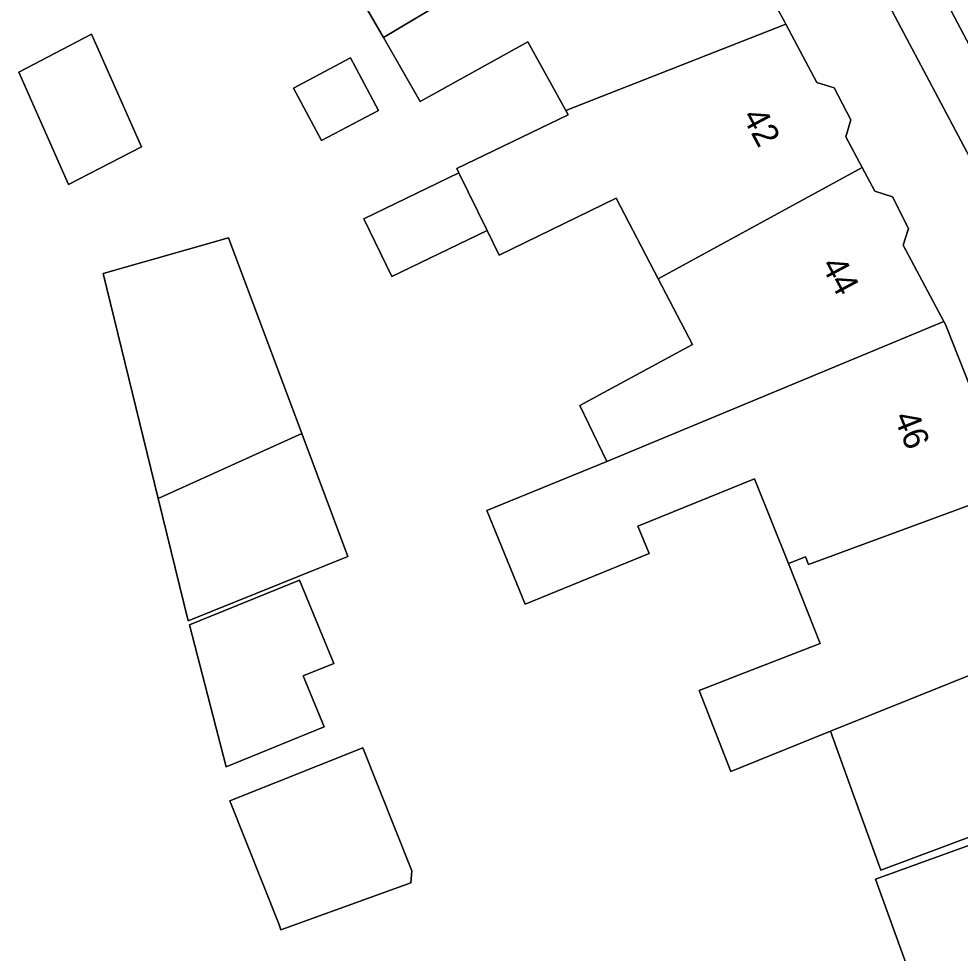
# Model space of a CAD drawing. Extents: x 159262 to 160143, y 383399 to 384319.
# Drawn here: x 159541.24 to 159578.85, y 384120.55 to 384157.87 of the extents above; entities that cross this region are included whole.
import ezdxf

# ---------------------------------------------------------------- set-up
doc = ezdxf.new("R2010")
doc.units = 0
for name, color, linetype in [('IMGEO_Erf', 7, 'Continuous'), ('IMGEO_Groenvoorziening', 7, 'Continuous'), ('IMGEO_Pand', 7, 'Continuous'), ('IMGEO_Pand_nummerreeks', 7, 'Continuous'), ('IMGEO_Voetpad_open', 7, 'Continuous')]:
    doc.layers.add(name, color=color, linetype=linetype)

msp = doc.modelspace()

# ---------------------------------------------------------------- linework, layer by layer
at = {"layer": 'IMGEO_Erf'}
for points in [[(159581.986, 384147.144), (159575.782, 384158.842), (159571.612, 384166.491), (159568.655, 384171.419), (159565.962, 384175.916), (159562.104, 384182.378), (159558.999, 384187.571), (159555.416, 384193.432), (159551.354, 384200.029), (159548.142, 384204.946)], [(159571.984, 384136.111), (159570.632, 384139.505), (159565.976, 384137.604), (159566.418, 384136.521), (159561.465, 384134.499), (159559.938, 384138.24), (159564.727, 384140.195), (159563.653, 384142.424), (159568.152, 384144.865), (159566.779, 384147.493), (159565.099, 384150.708), (159560.427, 384148.436), (159559.949, 384149.412), (159556.148, 384147.576), (159555.021, 384149.879), (159558.823, 384151.715), (159558.736, 384151.892), (159563.188, 384154.042), (159563.094, 384154.212), (159561.581, 384156.959), (159557.28, 384154.57), (159555.81, 384157.12), (159554.069, 384160.142)], [(159571.239, 384158.832), (159571.828, 384157.764), (159571.885, 384157.656), (159573.121, 384155.329), (159573.806, 384155.119), (159574.484, 384153.84), (159574.275, 384153.158), (159574.928, 384151.928), (159575.43, 384150.982), (159576.137, 384150.757), (159576.785, 384149.503), (159576.571, 384148.834), (159578.192, 384145.784), (159578.259, 384145.658), (159579.328, 384142.968)], [(159583.466, 384118.241), (159582.419, 384121.129), (159577.028, 384119.174), (159575.458, 384123.504), (159580.991, 384125.511), (159581.306, 384124.642), (159585.083, 384126.012), (159587.901, 384127.032), (159589.78, 384127.716), (159589.284, 384129.067), (159587.406, 384128.377), (159580.952, 384125.837), (159575.677, 384123.867), (159574.559, 384126.949), (159573.665, 384129.415), (159571.228, 384128.435), (159569.685, 384127.815), (159568.424, 384131.041), (159570.292, 384131.771), (159573.252, 384132.928), (159571.984, 384136.111)]]:
    msp.add_lwpolyline(points, dxfattribs=at)
for points in [[(159544.153, 384157.255), (159546.14, 384152.762), (159543.231, 384151.249), (159541.244, 384155.743)], [(159554.488, 384156.314), (159555.606, 384154.213), (159553.338, 384153.008), (159552.221, 384155.108)], [(159544.615, 384147.702), (159549.618, 384149.118), (159552.544, 384141.308), (159554.385, 384136.395), (159548.008, 384133.826), (159546.814, 384138.712)], [(159552.461, 384135.457), (159553.821, 384132.126), (159552.608, 384131.63), (159553.44, 384129.594), (159549.52, 384127.998), (159548.06, 384133.661)], [(159549.679, 384126.643), (159554.988, 384128.755), (159556.943, 384123.841), (159556.901, 384123.365), (159551.716, 384121.485), (159551.634, 384121.729)]]:
    msp.add_lwpolyline(points, close=True, dxfattribs=at)
at = {"layer": 'IMGEO_Groenvoorziening'}
msp.add_lwpolyline([(159579.405, 384163.548), (159578.823, 384163.307), (159578.16, 384163.006), (159575.776, 384167.632), (159573.949, 384166.6), (159577.149, 384160.722), (159580.919, 384153.585), (159584.536, 384155.493), (159584.321, 384156.2), (159583.937, 384157.465), (159582.301, 384160.646), (159582.957, 384160.97)], dxfattribs=at)
at = {"layer": 'IMGEO_Pand'}
for points in [[(159568.13, 384164.475), (159567.99, 384164.729), (159566.588, 384167.079), (159566.76, 384167.803), (159565.931, 384169.148), (159565.258, 384169.309), (159564.679, 384170.277), (159556.656, 384165.394), (159558.309, 384162.58), (159554.069, 384160.142), (159555.81, 384157.12)], [(159568.13, 384164.475), (159555.81, 384157.12), (159557.28, 384154.57), (159561.581, 384156.959), (159563.094, 384154.212), (159571.885, 384157.656), (159571.828, 384157.764), (159571.239, 384158.832), (159571.444, 384159.537), (159570.61, 384161.053), (159569.902, 384161.259)], [(159574.275, 384153.158), (159574.484, 384153.84), (159573.806, 384155.119), (159573.121, 384155.329), (159571.885, 384157.656), (159563.094, 384154.212), (159563.188, 384154.042), (159558.736, 384151.892), (159558.823, 384151.715), (159559.949, 384149.412), (159560.427, 384148.436), (159565.099, 384150.708), (159566.779, 384147.493), (159574.928, 384151.928)], [(159541.244, 384155.743), (159543.231, 384151.249), (159546.14, 384152.762), (159544.153, 384157.255)], [(159552.221, 384155.108), (159553.338, 384153.008), (159555.606, 384154.213), (159554.488, 384156.314)], [(159564.727, 384140.195), (159578.192, 384145.784), (159576.571, 384148.834), (159576.785, 384149.503), (159576.137, 384150.757), (159575.43, 384150.982), (159574.928, 384151.928), (159566.779, 384147.493), (159568.152, 384144.865), (159563.653, 384142.424)], [(159558.823, 384151.715), (159555.021, 384149.879), (159556.148, 384147.576), (159559.949, 384149.412)], [(159552.544, 384141.308), (159549.618, 384149.118), (159544.615, 384147.702), (159546.814, 384138.712)], [(159564.727, 384140.195), (159559.938, 384138.24), (159561.465, 384134.499), (159566.418, 384136.521), (159565.976, 384137.604), (159570.632, 384139.505), (159571.984, 384136.111), (159572.665, 384136.386), (159572.789, 384136.073), (159580.882, 384139.063), (159580.183, 384140.82), (159580.456, 384141.44), (159579.977, 384142.67), (159579.328, 384142.968), (159578.259, 384145.658), (159578.192, 384145.784)], [(159552.544, 384141.308), (159546.814, 384138.712), (159548.008, 384133.826), (159554.385, 384136.395)], [(159582, 384136.25), (159582.282, 384136.902), (159581.786, 384138.149), (159581.133, 384138.431), (159580.882, 384139.063), (159572.789, 384136.073), (159572.665, 384136.386), (159571.984, 384136.111), (159573.252, 384132.928), (159570.292, 384131.771), (159568.424, 384131.041), (159569.685, 384127.815), (159571.228, 384128.435), (159573.665, 384129.415), (159583.214, 384133.254)], [(159549.52, 384127.998), (159553.44, 384129.594), (159552.608, 384131.63), (159553.821, 384132.126), (159552.461, 384135.457), (159548.06, 384133.661)], [(159587.224, 384134.718), (159585.345, 384134.033), (159583.214, 384133.254), (159573.665, 384129.415), (159574.559, 384126.949), (159575.677, 384123.867), (159580.952, 384125.837), (159587.406, 384128.377), (159589.284, 384129.067)], [(159556.901, 384123.365), (159556.943, 384123.841), (159554.988, 384128.755), (159549.679, 384126.643), (159551.634, 384121.729), (159551.716, 384121.485)], [(159589.78, 384127.716), (159587.901, 384127.032), (159585.083, 384126.012), (159581.306, 384124.642), (159580.991, 384125.511), (159575.458, 384123.504), (159577.028, 384119.174), (159582.419, 384121.129), (159583.466, 384118.241), (159587.397, 384119.667), (159590.212, 384120.69), (159592.091, 384121.374)]]:
    msp.add_lwpolyline(points, close=True, dxfattribs=at)
at = {"layer": 'IMGEO_Voetpad_open'}
for points in [[(159548.142, 384204.946), (159551.354, 384200.029), (159555.416, 384193.432), (159558.999, 384187.571), (159562.104, 384182.378), (159565.962, 384175.916), (159568.655, 384171.419), (159571.612, 384166.491), (159575.782, 384158.842), (159581.986, 384147.144), (159583, 384145.004), (159584.508, 384141.549), (159587.224, 384134.718), (159589.284, 384129.067), (159589.78, 384127.716), (159592.091, 384121.374), (159592.608, 384119.952)], [(159583.53, 384148.628), (159581.916, 384151.716), (159585.336, 384153.517), (159584.995, 384155.735), (159584.536, 384155.493), (159580.919, 384153.585), (159577.149, 384160.722), (159573.949, 384166.6), (159575.776, 384167.632), (159576.515, 384168.05), (159578.823, 384163.307), (159579.405, 384163.548), (159577.59, 384167.363)]]:
    msp.add_lwpolyline(points, dxfattribs=at)

# ---------------------------------------------------------------- texts
at = {"layer": 'IMGEO_Pand_nummerreeks'}
for s, rotation, p in [('42', 297.983, (159570.12, 384153.985)), ('44', 297.9803, (159573.276, 384148.046)), ('46', 291.8093, (159576.184, 384141.972))]:
    msp.add_text(s, height=1, rotation=rotation, dxfattribs=at).set_placement(p)

doc.saveas('drawing.dxf')
